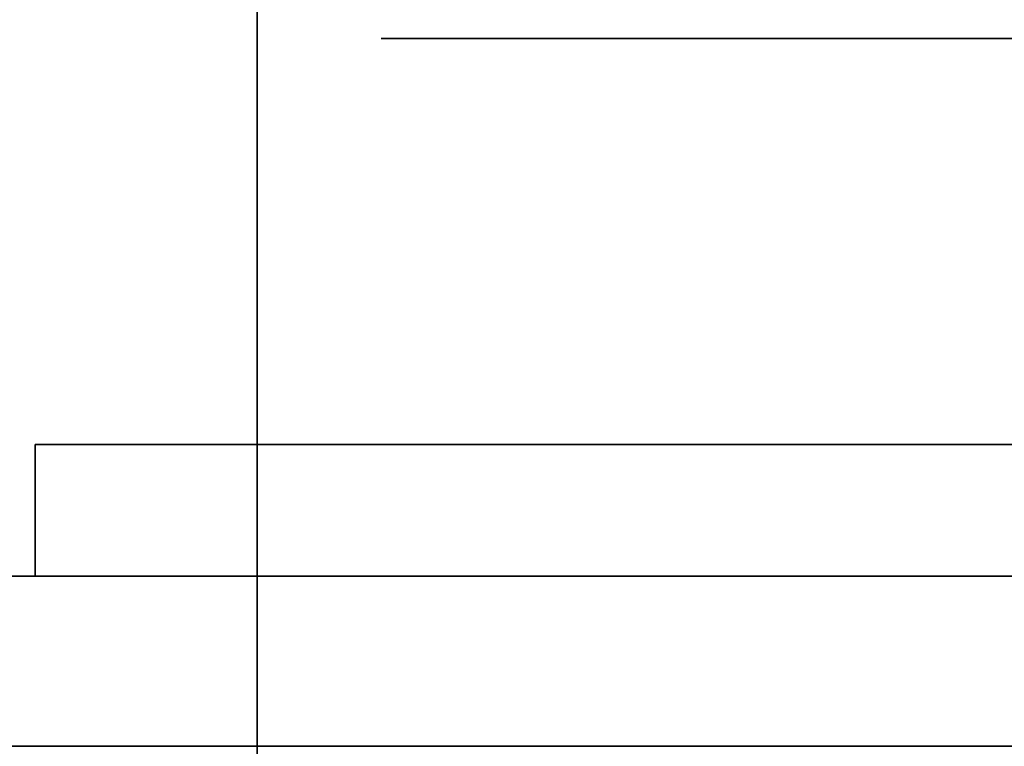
# Model space of a CAD drawing. Extents: x -1299 to -1246.9, y 2743.7 to 2747.9.
# Tile 250 of 1056: x -1293.0549 to -1293.019, y 2747.8303 to 2747.8568. Entities that reach past the tile are written whole.
import ezdxf

# ---------------------------------------------------------------- set-up
doc = ezdxf.new("R2010")
doc.units = 0
doc.header["$LTSCALE"] = 150
doc.header["$MEASUREMENT"] = 0
doc.layers.add('3DFACE_BOLT', color=7, linetype='CONTINUOUS')
doc.layers.add('3DFACE_SHAPE', color=7, linetype='CONTINUOUS')

msp = doc.modelspace()

# ---------------------------------------------------------------- linework, layer by layer
at = {"layer": '3DFACE_BOLT', "color": 1}
for points, invisible_edges in [([(-1293.035927, 2747.825589, 0.065528), (-1293.036319, 2747.825589, 0.068), (-1293.035927, 2747.875589, 0.065528)], 14), ([(-1293.035927, 2747.875589, 0.065528), (-1293.036319, 2747.825589, 0.068), (-1293.036319, 2747.875589, 0.068)], 3), ([(-1293.036319, 2747.825589, 0.068), (-1293.035927, 2747.825589, 0.070472), (-1293.036319, 2747.875589, 0.068)], 14), ([(-1293.036319, 2747.875589, 0.068), (-1293.035927, 2747.825589, 0.070472), (-1293.035927, 2747.875589, 0.070472)], 3), ([(-1293.035927, 2747.825589, 0.135528), (-1293.036319, 2747.825589, 0.138), (-1293.035927, 2747.875589, 0.135528)], 14), ([(-1293.035927, 2747.875589, 0.135528), (-1293.036319, 2747.825589, 0.138), (-1293.036319, 2747.875589, 0.138)], 3), ([(-1293.036319, 2747.825589, 0.138), (-1293.035927, 2747.825589, 0.140472), (-1293.036319, 2747.875589, 0.138)], 14), ([(-1293.036319, 2747.875589, 0.138), (-1293.035927, 2747.825589, 0.140472), (-1293.035927, 2747.875589, 0.140472)], 3), ([(-1293.034791, 2747.825589, 0.063298), (-1293.035927, 2747.825589, 0.065528), (-1293.034791, 2747.875589, 0.063298)], 14), ([(-1293.034791, 2747.875589, 0.063298), (-1293.035927, 2747.825589, 0.065528), (-1293.035927, 2747.875589, 0.065528)], 3), ([(-1293.035927, 2747.825589, 0.070472), (-1293.034791, 2747.825589, 0.072702), (-1293.035927, 2747.875589, 0.070472)], 14), ([(-1293.035927, 2747.875589, 0.070472), (-1293.034791, 2747.825589, 0.072702), (-1293.034791, 2747.875589, 0.072702)], 3), ([(-1293.034791, 2747.825589, 0.133298), (-1293.035927, 2747.825589, 0.135528), (-1293.034791, 2747.875589, 0.133298)], 14), ([(-1293.034791, 2747.875589, 0.133298), (-1293.035927, 2747.825589, 0.135528), (-1293.035927, 2747.875589, 0.135528)], 3), ([(-1293.035927, 2747.825589, 0.140472), (-1293.034791, 2747.825589, 0.142702), (-1293.035927, 2747.875589, 0.140472)], 14), ([(-1293.035927, 2747.875589, 0.140472), (-1293.034791, 2747.825589, 0.142702), (-1293.034791, 2747.875589, 0.142702)], 3), ([(-1293.033021, 2747.825589, 0.061528), (-1293.034791, 2747.825589, 0.063298), (-1293.033021, 2747.875589, 0.061528)], 14), ([(-1293.033021, 2747.875589, 0.061528), (-1293.034791, 2747.825589, 0.063298), (-1293.034791, 2747.875589, 0.063298)], 3), ([(-1293.034791, 2747.825589, 0.072702), (-1293.033021, 2747.825589, 0.074472), (-1293.034791, 2747.875589, 0.072702)], 14), ([(-1293.034791, 2747.875589, 0.072702), (-1293.033021, 2747.825589, 0.074472), (-1293.033021, 2747.875589, 0.074472)], 3), ([(-1293.033021, 2747.825589, 0.131528), (-1293.034791, 2747.825589, 0.133298), (-1293.033021, 2747.875589, 0.131528)], 14), ([(-1293.033021, 2747.875589, 0.131528), (-1293.034791, 2747.825589, 0.133298), (-1293.034791, 2747.875589, 0.133298)], 3), ([(-1293.034791, 2747.825589, 0.142702), (-1293.033021, 2747.825589, 0.144472), (-1293.034791, 2747.875589, 0.142702)], 14), ([(-1293.034791, 2747.875589, 0.142702), (-1293.033021, 2747.825589, 0.144472), (-1293.033021, 2747.875589, 0.144472)], 3), ([(-1293.030791, 2747.825589, 0.060392), (-1293.033021, 2747.825589, 0.061528), (-1293.030791, 2747.875589, 0.060392)], 14), ([(-1293.030791, 2747.875589, 0.060392), (-1293.033021, 2747.825589, 0.061528), (-1293.033021, 2747.875589, 0.061528)], 3), ([(-1293.033021, 2747.825589, 0.074472), (-1293.030791, 2747.825589, 0.075608), (-1293.033021, 2747.875589, 0.074472)], 14), ([(-1293.033021, 2747.875589, 0.074472), (-1293.030791, 2747.825589, 0.075608), (-1293.030791, 2747.875589, 0.075608)], 3), ([(-1293.030791, 2747.825589, 0.130392), (-1293.033021, 2747.825589, 0.131528), (-1293.030791, 2747.875589, 0.130392)], 14), ([(-1293.030791, 2747.875589, 0.130392), (-1293.033021, 2747.825589, 0.131528), (-1293.033021, 2747.875589, 0.131528)], 3), ([(-1293.033021, 2747.825589, 0.144472), (-1293.030791, 2747.825589, 0.145608), (-1293.033021, 2747.875589, 0.144472)], 14), ([(-1293.033021, 2747.875589, 0.144472), (-1293.030791, 2747.825589, 0.145608), (-1293.030791, 2747.875589, 0.145608)], 3), ([(-1293.028319, 2747.825589, 0.06), (-1293.030791, 2747.825589, 0.060392), (-1293.028319, 2747.875589, 0.06)], 14), ([(-1293.028319, 2747.875589, 0.06), (-1293.030791, 2747.825589, 0.060392), (-1293.030791, 2747.875589, 0.060392)], 3), ([(-1293.030791, 2747.825589, 0.075608), (-1293.028319, 2747.825589, 0.076), (-1293.030791, 2747.875589, 0.075608)], 14), ([(-1293.030791, 2747.875589, 0.075608), (-1293.028319, 2747.825589, 0.076), (-1293.028319, 2747.875589, 0.076)], 3), ([(-1293.028319, 2747.825589, 0.13), (-1293.030791, 2747.825589, 0.130392), (-1293.028319, 2747.875589, 0.13)], 14), ([(-1293.028319, 2747.875589, 0.13), (-1293.030791, 2747.825589, 0.130392), (-1293.030791, 2747.875589, 0.130392)], 3), ([(-1293.030791, 2747.825589, 0.145608), (-1293.028319, 2747.825589, 0.146), (-1293.030791, 2747.875589, 0.145608)], 14), ([(-1293.030791, 2747.875589, 0.145608), (-1293.028319, 2747.825589, 0.146), (-1293.028319, 2747.875589, 0.146)], 3), ([(-1293.025847, 2747.825589, 0.060392), (-1293.028319, 2747.825589, 0.06), (-1293.025847, 2747.875589, 0.060392)], 14), ([(-1293.025847, 2747.875589, 0.060392), (-1293.028319, 2747.825589, 0.06), (-1293.028319, 2747.875589, 0.06)], 3), ([(-1293.028319, 2747.825589, 0.076), (-1293.025847, 2747.825589, 0.075608), (-1293.028319, 2747.875589, 0.076)], 14), ([(-1293.028319, 2747.875589, 0.076), (-1293.025847, 2747.825589, 0.075608), (-1293.025847, 2747.875589, 0.075608)], 3), ([(-1293.025847, 2747.825589, 0.130392), (-1293.028319, 2747.825589, 0.13), (-1293.025847, 2747.875589, 0.130392)], 14), ([(-1293.025847, 2747.875589, 0.130392), (-1293.028319, 2747.825589, 0.13), (-1293.028319, 2747.875589, 0.13)], 3), ([(-1293.028319, 2747.825589, 0.146), (-1293.025847, 2747.825589, 0.145608), (-1293.028319, 2747.875589, 0.146)], 14), ([(-1293.028319, 2747.875589, 0.146), (-1293.025847, 2747.825589, 0.145608), (-1293.025847, 2747.875589, 0.145608)], 3), ([(-1293.023616, 2747.825589, 0.061528), (-1293.025847, 2747.825589, 0.060392), (-1293.023616, 2747.875589, 0.061528)], 14), ([(-1293.023616, 2747.875589, 0.061528), (-1293.025847, 2747.825589, 0.060392), (-1293.025847, 2747.875589, 0.060392)], 3), ([(-1293.025847, 2747.825589, 0.075608), (-1293.023616, 2747.825589, 0.074472), (-1293.025847, 2747.875589, 0.075608)], 14), ([(-1293.025847, 2747.875589, 0.075608), (-1293.023616, 2747.825589, 0.074472), (-1293.023616, 2747.875589, 0.074472)], 3), ([(-1293.023616, 2747.825589, 0.131528), (-1293.025847, 2747.825589, 0.130392), (-1293.023616, 2747.875589, 0.131528)], 14), ([(-1293.023616, 2747.875589, 0.131528), (-1293.025847, 2747.825589, 0.130392), (-1293.025847, 2747.875589, 0.130392)], 3), ([(-1293.025847, 2747.825589, 0.145608), (-1293.023616, 2747.825589, 0.144472), (-1293.025847, 2747.875589, 0.145608)], 14), ([(-1293.025847, 2747.875589, 0.145608), (-1293.023616, 2747.825589, 0.144472), (-1293.023616, 2747.875589, 0.144472)], 3), ([(-1293.021847, 2747.825589, 0.063298), (-1293.023616, 2747.825589, 0.061528), (-1293.021847, 2747.875589, 0.063298)], 14), ([(-1293.021847, 2747.875589, 0.063298), (-1293.023616, 2747.825589, 0.061528), (-1293.023616, 2747.875589, 0.061528)], 3), ([(-1293.023616, 2747.825589, 0.074472), (-1293.021847, 2747.825589, 0.072702), (-1293.023616, 2747.875589, 0.074472)], 14), ([(-1293.023616, 2747.875589, 0.074472), (-1293.021847, 2747.825589, 0.072702), (-1293.021847, 2747.875589, 0.072702)], 3), ([(-1293.021847, 2747.825589, 0.133298), (-1293.023616, 2747.825589, 0.131528), (-1293.021847, 2747.875589, 0.133298)], 14), ([(-1293.021847, 2747.875589, 0.133298), (-1293.023616, 2747.825589, 0.131528), (-1293.023616, 2747.875589, 0.131528)], 3), ([(-1293.023616, 2747.825589, 0.144472), (-1293.021847, 2747.825589, 0.142702), (-1293.023616, 2747.875589, 0.144472)], 14), ([(-1293.023616, 2747.875589, 0.144472), (-1293.021847, 2747.825589, 0.142702), (-1293.021847, 2747.875589, 0.142702)], 3), ([(-1293.02071, 2747.825589, 0.065528), (-1293.021847, 2747.825589, 0.063298), (-1293.02071, 2747.875589, 0.065528)], 14), ([(-1293.02071, 2747.875589, 0.065528), (-1293.021847, 2747.825589, 0.063298), (-1293.021847, 2747.875589, 0.063298)], 3), ([(-1293.021847, 2747.825589, 0.072702), (-1293.02071, 2747.825589, 0.070472), (-1293.021847, 2747.875589, 0.072702)], 14), ([(-1293.021847, 2747.875589, 0.072702), (-1293.02071, 2747.825589, 0.070472), (-1293.02071, 2747.875589, 0.070472)], 3), ([(-1293.02071, 2747.825589, 0.135528), (-1293.021847, 2747.825589, 0.133298), (-1293.02071, 2747.875589, 0.135528)], 14), ([(-1293.02071, 2747.875589, 0.135528), (-1293.021847, 2747.825589, 0.133298), (-1293.021847, 2747.875589, 0.133298)], 3), ([(-1293.021847, 2747.825589, 0.142702), (-1293.02071, 2747.825589, 0.140472), (-1293.021847, 2747.875589, 0.142702)], 14), ([(-1293.021847, 2747.875589, 0.142702), (-1293.02071, 2747.825589, 0.140472), (-1293.02071, 2747.875589, 0.140472)], 3), ([(-1293.020319, 2747.825589, 0.068), (-1293.02071, 2747.825589, 0.065528), (-1293.020319, 2747.875589, 0.068)], 14), ([(-1293.020319, 2747.875589, 0.068), (-1293.02071, 2747.825589, 0.065528), (-1293.02071, 2747.875589, 0.065528)], 3), ([(-1293.02071, 2747.825589, 0.070472), (-1293.020319, 2747.825589, 0.068), (-1293.02071, 2747.875589, 0.070472)], 14), ([(-1293.02071, 2747.875589, 0.070472), (-1293.020319, 2747.825589, 0.068), (-1293.020319, 2747.875589, 0.068)], 3), ([(-1293.020319, 2747.825589, 0.138), (-1293.02071, 2747.825589, 0.135528), (-1293.020319, 2747.875589, 0.138)], 14), ([(-1293.020319, 2747.875589, 0.138), (-1293.02071, 2747.825589, 0.135528), (-1293.02071, 2747.875589, 0.135528)], 3), ([(-1293.02071, 2747.825589, 0.140472), (-1293.020319, 2747.825589, 0.138), (-1293.02071, 2747.875589, 0.140472)], 14), ([(-1293.02071, 2747.875589, 0.140472), (-1293.020319, 2747.825589, 0.138), (-1293.020319, 2747.875589, 0.138)], 3), ([(-1293.035006, 2747.841349, 0.056417), (-1293.041694, 2747.841349, 0.068), (-1293.035006, 2747.856149, 0.056417)], 14), ([(-1293.035006, 2747.856149, 0.056417), (-1293.041694, 2747.841349, 0.068), (-1293.041694, 2747.856149, 0.068)], 3), ([(-1293.041694, 2747.841349, 0.068), (-1293.035006, 2747.841349, 0.079583), (-1293.041694, 2747.856149, 0.068)], 14), ([(-1293.041694, 2747.856149, 0.068), (-1293.035006, 2747.841349, 0.079583), (-1293.035006, 2747.856149, 0.079583)], 3), ([(-1293.035006, 2747.856149, 0.056417), (-1293.041694, 2747.856149, 0.068), (-1293.035006, 2747.856149, 0.079583)], 12), ([(-1293.035006, 2747.841349, 0.126417), (-1293.041694, 2747.841349, 0.138), (-1293.035006, 2747.856149, 0.126417)], 14), ([(-1293.035006, 2747.856149, 0.126417), (-1293.041694, 2747.841349, 0.138), (-1293.041694, 2747.856149, 0.138)], 3), ([(-1293.041694, 2747.841349, 0.138), (-1293.035006, 2747.841349, 0.149583), (-1293.041694, 2747.856149, 0.138)], 14), ([(-1293.041694, 2747.856149, 0.138), (-1293.035006, 2747.841349, 0.149583), (-1293.035006, 2747.856149, 0.149583)], 3), ([(-1293.035006, 2747.856149, 0.126417), (-1293.041694, 2747.856149, 0.138), (-1293.035006, 2747.856149, 0.149583)], 12), ([(-1293.021631, 2747.841349, 0.056417), (-1293.035006, 2747.841349, 0.056417), (-1293.021631, 2747.856149, 0.056417)], 14), ([(-1293.021631, 2747.856149, 0.056417), (-1293.035006, 2747.841349, 0.056417), (-1293.035006, 2747.856149, 0.056417)], 3), ([(-1293.035006, 2747.841349, 0.079583), (-1293.021631, 2747.841349, 0.079583), (-1293.035006, 2747.856149, 0.079583)], 14), ([(-1293.035006, 2747.856149, 0.079583), (-1293.021631, 2747.841349, 0.079583), (-1293.021631, 2747.856149, 0.079583)], 3), ([(-1293.021631, 2747.856149, 0.056417), (-1293.035006, 2747.856149, 0.056417), (-1293.021631, 2747.856149, 0.079583)], 14), ([(-1293.021631, 2747.856149, 0.079583), (-1293.035006, 2747.856149, 0.056417), (-1293.035006, 2747.856149, 0.079583)], 3), ([(-1293.021631, 2747.841349, 0.126417), (-1293.035006, 2747.841349, 0.126417), (-1293.021631, 2747.856149, 0.126417)], 14), ([(-1293.021631, 2747.856149, 0.126417), (-1293.035006, 2747.841349, 0.126417), (-1293.035006, 2747.856149, 0.126417)], 3), ([(-1293.035006, 2747.841349, 0.149583), (-1293.021631, 2747.841349, 0.149583), (-1293.035006, 2747.856149, 0.149583)], 14), ([(-1293.035006, 2747.856149, 0.149583), (-1293.021631, 2747.841349, 0.149583), (-1293.021631, 2747.856149, 0.149583)], 3), ([(-1293.021631, 2747.856149, 0.126417), (-1293.035006, 2747.856149, 0.126417), (-1293.021631, 2747.856149, 0.149583)], 14), ([(-1293.021631, 2747.856149, 0.149583), (-1293.035006, 2747.856149, 0.126417), (-1293.035006, 2747.856149, 0.149583)], 3), ([(-1293.014944, 2747.841349, 0.068), (-1293.021631, 2747.841349, 0.056417), (-1293.014944, 2747.856149, 0.068)], 14), ([(-1293.014944, 2747.856149, 0.068), (-1293.021631, 2747.841349, 0.056417), (-1293.021631, 2747.856149, 0.056417)], 3), ([(-1293.021631, 2747.841349, 0.079583), (-1293.014944, 2747.841349, 0.068), (-1293.021631, 2747.856149, 0.079583)], 14), ([(-1293.021631, 2747.856149, 0.079583), (-1293.014944, 2747.841349, 0.068), (-1293.014944, 2747.856149, 0.068)], 3), ([(-1293.014944, 2747.856149, 0.068), (-1293.021631, 2747.856149, 0.056417), (-1293.021631, 2747.856149, 0.079583)], 2), ([(-1293.014944, 2747.841349, 0.138), (-1293.021631, 2747.841349, 0.126417), (-1293.014944, 2747.856149, 0.138)], 14), ([(-1293.014944, 2747.856149, 0.138), (-1293.021631, 2747.841349, 0.126417), (-1293.021631, 2747.856149, 0.126417)], 3), ([(-1293.021631, 2747.841349, 0.149583), (-1293.014944, 2747.841349, 0.138), (-1293.021631, 2747.856149, 0.149583)], 14), ([(-1293.021631, 2747.856149, 0.149583), (-1293.014944, 2747.841349, 0.138), (-1293.014944, 2747.856149, 0.138)], 3), ([(-1293.014944, 2747.856149, 0.138), (-1293.021631, 2747.856149, 0.126417), (-1293.021631, 2747.856149, 0.149583)], 2), ([(-1293.035006, 2747.841349, 0.079583), (-1293.041694, 2747.841349, 0.068), (-1293.035006, 2747.841349, 0.056417)], 12), ([(-1293.035006, 2747.841349, 0.149583), (-1293.041694, 2747.841349, 0.138), (-1293.035006, 2747.841349, 0.126417)], 12), ([(-1293.021631, 2747.841349, 0.079583), (-1293.035006, 2747.841349, 0.079583), (-1293.021631, 2747.841349, 0.056417)], 14), ([(-1293.021631, 2747.841349, 0.056417), (-1293.035006, 2747.841349, 0.079583), (-1293.035006, 2747.841349, 0.056417)], 3), ([(-1293.021631, 2747.841349, 0.149583), (-1293.035006, 2747.841349, 0.149583), (-1293.021631, 2747.841349, 0.126417)], 14), ([(-1293.021631, 2747.841349, 0.126417), (-1293.035006, 2747.841349, 0.149583), (-1293.035006, 2747.841349, 0.126417)], 3), ([(-1293.014944, 2747.841349, 0.068), (-1293.021631, 2747.841349, 0.079583), (-1293.021631, 2747.841349, 0.056417)], 2), ([(-1293.014944, 2747.841349, 0.138), (-1293.021631, 2747.841349, 0.149583), (-1293.021631, 2747.841349, 0.126417)], 2)]:
    msp.add_3dface(points, dxfattribs=dict(at, invisible_edges=invisible_edges))
at = {"layer": '3DFACE_SHAPE', "color": 13}
for points, invisible_edges in [([(-1296.944219, 2747.884449, 0.198), (-1293.046219, 2747.884449, 0.198), (-1296.944219, 2747.836549, 0.198)], 2), ([(-1293.046219, 2747.884449, 0.198), (-1293.046219, 2747.836549, 0.198), (-1296.944219, 2747.836549, 0.198)], 12), ([(-1296.944219, 2747.782449, 0.206), (-1293.046219, 2747.782449, 0.206), (-1296.944219, 2747.884449, 0.206)], 2), ([(-1293.046219, 2747.782449, 0.206), (-1293.046219, 2747.884449, 0.206), (-1296.944219, 2747.884449, 0.206)], 12), ([(-1296.944219, 2747.884449), (-1293.046219, 2747.884449), (-1296.944219, 2747.782449)], 2), ([(-1293.046219, 2747.884449), (-1293.046219, 2747.782449), (-1296.944219, 2747.782449)], 12), ([(-1296.944219, 2747.836549, 0.008), (-1293.046219, 2747.836549, 0.008), (-1296.944219, 2747.884449, 0.008)], 2), ([(-1293.046219, 2747.836549, 0.008), (-1293.046219, 2747.884449, 0.008), (-1296.944219, 2747.884449, 0.008)], 12), ([(-1293.046219, 2747.782449, 0.206), (-1293.046219, 2747.836549, 0.198), (-1293.046219, 2747.884449, 0.206)], 3), ([(-1293.046219, 2747.836549, 0.198), (-1293.046219, 2747.884449, 0.198), (-1293.046219, 2747.884449, 0.206)], 12), ([(-1293.046219, 2747.884449, 0.008), (-1293.046219, 2747.836549, 0.008), (-1293.046219, 2747.884449)], 2), ([(-1293.046219, 2747.836549, 0.008), (-1293.046219, 2747.830349, 0.008), (-1293.046219, 2747.884449)], 14), ([(-1293.046219, 2747.884449), (-1293.046219, 2747.830349, 0.008), (-1293.046219, 2747.782449)], 3), ([(-1293.046219, 2747.884449, 0.206), (-1293.046219, 2746.946449, 0.206), (-1292.944219, 2747.884449, 0.206)], 2), ([(-1293.046219, 2746.946449, 0.206), (-1292.944219, 2746.946449, 0.206), (-1292.944219, 2747.884449, 0.206)], 12), ([(-1293.046219, 2747.884449, 0.198), (-1293.046219, 2746.946449, 0.198), (-1293.046219, 2747.884449, 0.206)], 2), ([(-1293.046219, 2746.946449, 0.198), (-1293.046219, 2746.946449, 0.206), (-1293.046219, 2747.884449, 0.206)], 12), ([(-1292.998319, 2747.884449, 0.198), (-1292.998319, 2746.946449, 0.198), (-1293.046219, 2747.884449, 0.198)], 2), ([(-1292.998319, 2746.946449, 0.198), (-1293.046219, 2746.946449, 0.198), (-1293.046219, 2747.884449, 0.198)], 12), ([(-1293.046219, 2747.884449, 0.008), (-1293.046219, 2746.946449, 0.008), (-1292.998319, 2747.884449, 0.008)], 2), ([(-1293.046219, 2746.946449, 0.008), (-1292.998319, 2746.946449, 0.008), (-1292.998319, 2747.884449, 0.008)], 12), ([(-1293.046219, 2747.884449), (-1293.046219, 2746.946449), (-1293.046219, 2747.884449, 0.008)], 2), ([(-1293.046219, 2746.946449), (-1293.046219, 2746.946449, 0.008), (-1293.046219, 2747.884449, 0.008)], 12), ([(-1292.944219, 2747.884449), (-1292.944219, 2746.946449), (-1293.046219, 2747.884449)], 2), ([(-1292.944219, 2746.946449), (-1293.046219, 2746.946449), (-1293.046219, 2747.884449)], 12), ([(-1293.008119, 2747.841349, 0.173), (-1293.034329, 2747.841349, 0.14401), (-1293.054319, 2747.841349, 0.173)], 3), ([(-1293.034329, 2747.841349, 0.14401), (-1293.036819, 2747.841349, 0.138), (-1293.054319, 2747.841349, 0.173)], 14), ([(-1293.054319, 2747.841349, 0.173), (-1293.036819, 2747.841349, 0.138), (-1293.034329, 2747.841349, 0.13199)], 13), ([(-1293.034329, 2747.841349, 0.13199), (-1293.036819, 2747.841349, 0.068), (-1293.054319, 2747.841349, 0.173)], 15), ([(-1293.036819, 2747.841349, 0.068), (-1293.054319, 2747.841349, 0.033), (-1293.054319, 2747.841349, 0.173)], 13), ([(-1293.036819, 2747.841349, 0.068), (-1293.034329, 2747.841349, 0.06199), (-1293.054319, 2747.841349, 0.033)], 14), ([(-1293.054319, 2747.841349, 0.033), (-1293.034329, 2747.841349, 0.06199), (-1293.028319, 2747.841349, 0.033)], 3), ([(-1293.054319, 2747.841349, 0.033), (-1293.028319, 2747.841349, 0.033), (-1293.054319, 2747.836549, 0.033)], 2), ([(-1293.028319, 2747.841349, 0.033), (-1293.008119, 2747.841349, 0.033), (-1293.054319, 2747.836549, 0.033)], 14), ([(-1293.054319, 2747.836549, 0.033), (-1293.008119, 2747.841349, 0.033), (-1293.003319, 2747.836549, 0.033)], 3), ([(-1293.008119, 2747.841349, 0.173), (-1293.054319, 2747.836549, 0.173), (-1293.003319, 2747.836549, 0.173)], 13), ([(-1293.008119, 2747.841349, 0.173), (-1293.054319, 2747.841349, 0.173), (-1293.054319, 2747.836549, 0.173)], 12), ([(-1293.054319, 2747.836549, 0.033), (-1293.054319, 2747.836549, 0.173), (-1293.054319, 2747.841349, 0.033)], 2), ([(-1293.054319, 2747.836549, 0.173), (-1293.054319, 2747.841349, 0.173), (-1293.054319, 2747.841349, 0.033)], 12), ([(-1293.034329, 2747.841349, 0.07401), (-1293.036819, 2747.841349, 0.068), (-1293.034329, 2747.841349, 0.13199)], 14), ([(-1293.034329, 2747.841349, 0.07401), (-1293.034329, 2747.836549, 0.07401), (-1293.036819, 2747.841349, 0.068)], 3), ([(-1293.034329, 2747.836549, 0.07401), (-1293.036819, 2747.836549, 0.068), (-1293.036819, 2747.841349, 0.068)], 14), ([(-1293.036819, 2747.841349, 0.068), (-1293.036819, 2747.836549, 0.068), (-1293.034329, 2747.841349, 0.06199)], 3), ([(-1293.036819, 2747.836549, 0.068), (-1293.034329, 2747.836549, 0.06199), (-1293.034329, 2747.841349, 0.06199)], 14), ([(-1293.034329, 2747.841349, 0.14401), (-1293.034329, 2747.836549, 0.14401), (-1293.036819, 2747.841349, 0.138)], 3), ([(-1293.034329, 2747.836549, 0.14401), (-1293.036819, 2747.836549, 0.138), (-1293.036819, 2747.841349, 0.138)], 14), ([(-1293.036819, 2747.841349, 0.138), (-1293.036819, 2747.836549, 0.138), (-1293.034329, 2747.841349, 0.13199)], 3), ([(-1293.036819, 2747.836549, 0.138), (-1293.034329, 2747.836549, 0.13199), (-1293.034329, 2747.841349, 0.13199)], 14), ([(-1293.008119, 2747.841349, 0.173), (-1293.028319, 2747.841349, 0.1465), (-1293.034329, 2747.841349, 0.14401)], 13), ([(-1293.034329, 2747.841349, 0.06199), (-1293.028319, 2747.841349, 0.0595), (-1293.028319, 2747.841349, 0.033)], 14), ([(-1293.034329, 2747.841349, 0.13199), (-1293.028319, 2747.841349, 0.1295), (-1293.034329, 2747.841349, 0.07401)], 14), ([(-1293.028319, 2747.841349, 0.1295), (-1293.028319, 2747.841349, 0.0765), (-1293.034329, 2747.841349, 0.07401)], 13), ([(-1293.028319, 2747.841349, 0.0765), (-1293.028319, 2747.836549, 0.0765), (-1293.034329, 2747.841349, 0.07401)], 3), ([(-1293.028319, 2747.836549, 0.0765), (-1293.034329, 2747.836549, 0.07401), (-1293.034329, 2747.841349, 0.07401)], 14), ([(-1293.034329, 2747.841349, 0.06199), (-1293.034329, 2747.836549, 0.06199), (-1293.028319, 2747.841349, 0.0595)], 3), ([(-1293.034329, 2747.836549, 0.06199), (-1293.028319, 2747.836549, 0.0595), (-1293.028319, 2747.841349, 0.0595)], 14), ([(-1293.028319, 2747.841349, 0.1465), (-1293.028319, 2747.836549, 0.1465), (-1293.034329, 2747.841349, 0.14401)], 3), ([(-1293.028319, 2747.836549, 0.1465), (-1293.034329, 2747.836549, 0.14401), (-1293.034329, 2747.841349, 0.14401)], 14), ([(-1293.034329, 2747.841349, 0.13199), (-1293.034329, 2747.836549, 0.13199), (-1293.028319, 2747.841349, 0.1295)], 3), ([(-1293.034329, 2747.836549, 0.13199), (-1293.028319, 2747.836549, 0.1295), (-1293.028319, 2747.841349, 0.1295)], 14), ([(-1293.028319, 2747.841349, 0.0595), (-1293.022308, 2747.841349, 0.06199), (-1293.028319, 2747.841349, 0.033)], 14), ([(-1293.028319, 2747.841349, 0.033), (-1293.022308, 2747.841349, 0.06199), (-1293.008119, 2747.841349, 0.033)], 15), ([(-1293.028319, 2747.841349, 0.1295), (-1293.022308, 2747.841349, 0.13199), (-1293.028319, 2747.841349, 0.0765)], 14), ([(-1293.022308, 2747.841349, 0.13199), (-1293.019819, 2747.841349, 0.138), (-1293.028319, 2747.841349, 0.0765)], 14), ([(-1293.028319, 2747.841349, 0.0765), (-1293.019819, 2747.841349, 0.138), (-1293.022308, 2747.841349, 0.07401)], 15), ([(-1293.022308, 2747.841349, 0.14401), (-1293.028319, 2747.841349, 0.1465), (-1293.008119, 2747.841349, 0.173)], 14), ([(-1293.022308, 2747.841349, 0.07401), (-1293.022308, 2747.836549, 0.07401), (-1293.028319, 2747.841349, 0.0765)], 3), ([(-1293.022308, 2747.836549, 0.07401), (-1293.028319, 2747.836549, 0.0765), (-1293.028319, 2747.841349, 0.0765)], 14), ([(-1293.028319, 2747.841349, 0.0595), (-1293.028319, 2747.836549, 0.0595), (-1293.022308, 2747.841349, 0.06199)], 3), ([(-1293.028319, 2747.836549, 0.0595), (-1293.022308, 2747.836549, 0.06199), (-1293.022308, 2747.841349, 0.06199)], 14), ([(-1293.022308, 2747.841349, 0.14401), (-1293.022308, 2747.836549, 0.14401), (-1293.028319, 2747.841349, 0.1465)], 3), ([(-1293.022308, 2747.836549, 0.14401), (-1293.028319, 2747.836549, 0.1465), (-1293.028319, 2747.841349, 0.1465)], 14), ([(-1293.028319, 2747.841349, 0.1295), (-1293.028319, 2747.836549, 0.1295), (-1293.022308, 2747.841349, 0.13199)], 3), ([(-1293.028319, 2747.836549, 0.1295), (-1293.022308, 2747.836549, 0.13199), (-1293.022308, 2747.841349, 0.13199)], 14), ([(-1293.022308, 2747.841349, 0.06199), (-1293.019819, 2747.841349, 0.068), (-1293.008119, 2747.841349, 0.033)], 14), ([(-1293.019819, 2747.841349, 0.068), (-1293.022308, 2747.841349, 0.07401), (-1293.008119, 2747.841349, 0.173)], 14), ([(-1293.019819, 2747.841349, 0.138), (-1293.008119, 2747.841349, 0.173), (-1293.022308, 2747.841349, 0.07401)], 15), ([(-1293.019819, 2747.841349, 0.138), (-1293.022308, 2747.841349, 0.14401), (-1293.008119, 2747.841349, 0.173)], 14), ([(-1293.022308, 2747.841349, 0.06199), (-1293.022308, 2747.836549, 0.06199), (-1293.019819, 2747.841349, 0.068)], 3), ([(-1293.022308, 2747.836549, 0.06199), (-1293.019819, 2747.836549, 0.068), (-1293.019819, 2747.841349, 0.068)], 14), ([(-1293.019819, 2747.841349, 0.068), (-1293.019819, 2747.836549, 0.068), (-1293.022308, 2747.841349, 0.07401)], 3), ([(-1293.019819, 2747.836549, 0.068), (-1293.022308, 2747.836549, 0.07401), (-1293.022308, 2747.841349, 0.07401)], 14), ([(-1293.022308, 2747.841349, 0.13199), (-1293.022308, 2747.836549, 0.13199), (-1293.019819, 2747.841349, 0.138)], 3), ([(-1293.022308, 2747.836549, 0.13199), (-1293.019819, 2747.836549, 0.138), (-1293.019819, 2747.841349, 0.138)], 14), ([(-1293.019819, 2747.841349, 0.138), (-1293.019819, 2747.836549, 0.138), (-1293.022308, 2747.841349, 0.14401)], 3), ([(-1293.019819, 2747.836549, 0.138), (-1293.022308, 2747.836549, 0.14401), (-1293.022308, 2747.841349, 0.14401)], 14), ([(-1293.008119, 2747.841349, 0.033), (-1293.019819, 2747.841349, 0.068), (-1293.008119, 2747.841349, 0.173)], 3), ([(-1296.956108, 2747.836549, 0.06199), (-1293.046219, 2747.836549, 0.008), (-1296.962119, 2747.836549, 0.0595)], 3), ([(-1293.046219, 2747.836549, 0.008), (-1296.944219, 2747.836549, 0.008), (-1296.962119, 2747.836549, 0.0595)], 14), ([(-1296.956108, 2747.836549, 0.13199), (-1293.028319, 2747.836549, 0.0765), (-1296.962119, 2747.836549, 0.1295)], 3), ([(-1293.028319, 2747.836549, 0.0765), (-1293.034329, 2747.836549, 0.07401), (-1296.962119, 2747.836549, 0.1295)], 14), ([(-1296.962119, 2747.836549, 0.1295), (-1293.034329, 2747.836549, 0.07401), (-1296.962119, 2747.836549, 0.0765)], 15), ([(-1293.034329, 2747.836549, 0.07401), (-1296.956108, 2747.836549, 0.07401), (-1296.962119, 2747.836549, 0.0765)], 15), ([(-1296.944219, 2747.836549, 0.198), (-1293.046219, 2747.836549, 0.198), (-1296.962119, 2747.836549, 0.1465)], 14), ([(-1296.962119, 2747.836549, 0.1465), (-1293.046219, 2747.836549, 0.198), (-1293.034329, 2747.836549, 0.14401)], 15), ([(-1296.956108, 2747.836549, 0.14401), (-1296.962119, 2747.836549, 0.1465), (-1293.034329, 2747.836549, 0.14401)], 14), ([(-1293.034329, 2747.836549, 0.06199), (-1293.028319, 2747.836549, 0.0595), (-1296.956108, 2747.836549, 0.06199)], 14), ([(-1293.028319, 2747.836549, 0.0595), (-1293.046219, 2747.836549, 0.008), (-1296.956108, 2747.836549, 0.06199)], 15), ([(-1296.956108, 2747.836549, 0.06199), (-1296.953619, 2747.836549, 0.068), (-1293.034329, 2747.836549, 0.06199)], 14), ([(-1296.953619, 2747.836549, 0.068), (-1296.956108, 2747.836549, 0.07401), (-1293.036819, 2747.836549, 0.068)], 14), ([(-1293.036819, 2747.836549, 0.068), (-1296.956108, 2747.836549, 0.07401), (-1293.034329, 2747.836549, 0.07401)], 3), ([(-1293.034329, 2747.836549, 0.13199), (-1293.028319, 2747.836549, 0.1295), (-1296.956108, 2747.836549, 0.13199)], 14), ([(-1293.028319, 2747.836549, 0.1295), (-1293.028319, 2747.836549, 0.0765), (-1296.956108, 2747.836549, 0.13199)], 15), ([(-1296.956108, 2747.836549, 0.13199), (-1296.953619, 2747.836549, 0.138), (-1293.034329, 2747.836549, 0.13199)], 14), ([(-1296.953619, 2747.836549, 0.138), (-1296.956108, 2747.836549, 0.14401), (-1293.036819, 2747.836549, 0.138)], 14), ([(-1293.036819, 2747.836549, 0.138), (-1296.956108, 2747.836549, 0.14401), (-1293.034329, 2747.836549, 0.14401)], 3), ([(-1293.034329, 2747.836549, 0.06199), (-1296.953619, 2747.836549, 0.068), (-1293.036819, 2747.836549, 0.068)], 3), ([(-1296.953619, 2747.836549, 0.138), (-1293.036819, 2747.836549, 0.138), (-1293.034329, 2747.836549, 0.13199)], 13), ([(-1293.003319, 2747.836549, 0.033), (-1293.034329, 2747.836549, 0.06199), (-1293.054319, 2747.836549, 0.033)], 3), ([(-1293.034329, 2747.836549, 0.06199), (-1293.036819, 2747.836549, 0.068), (-1293.054319, 2747.836549, 0.033)], 14), ([(-1293.036819, 2747.836549, 0.138), (-1293.054319, 2747.836549, 0.173), (-1293.034329, 2747.836549, 0.07401)], 15), ([(-1293.034329, 2747.836549, 0.07401), (-1293.054319, 2747.836549, 0.173), (-1293.036819, 2747.836549, 0.068)], 3), ([(-1293.054319, 2747.836549, 0.173), (-1293.054319, 2747.836549, 0.033), (-1293.036819, 2747.836549, 0.068)], 14), ([(-1293.036819, 2747.836549, 0.138), (-1293.034329, 2747.836549, 0.14401), (-1293.054319, 2747.836549, 0.173)], 14), ([(-1293.034329, 2747.836549, 0.14401), (-1293.028319, 2747.836549, 0.1465), (-1293.054319, 2747.836549, 0.173)], 14), ([(-1293.054319, 2747.836549, 0.173), (-1293.028319, 2747.836549, 0.1465), (-1293.022308, 2747.836549, 0.14401)], 13), ([(-1293.054319, 2747.836549, 0.173), (-1293.022308, 2747.836549, 0.14401), (-1293.003319, 2747.836549, 0.173)], 3), ([(-1293.046219, 2747.836549, 0.198), (-1293.028319, 2747.836549, 0.1465), (-1293.034329, 2747.836549, 0.14401)], 13), ([(-1293.028319, 2747.836549, 0.1465), (-1293.046219, 2747.836549, 0.198), (-1293.028319, 2747.836549, 0.198)], 13), ([(-1293.028319, 2747.836549, 0.0595), (-1293.022308, 2747.836549, 0.06199), (-1293.046219, 2747.836549, 0.008)], 14), ([(-1293.046219, 2747.836549, 0.008), (-1293.022308, 2747.836549, 0.06199), (-1292.998319, 2747.836549, 0.008)], 3), ([(-1293.046219, 2747.830349, 0.198), (-1293.046219, 2747.836549, 0.198), (-1293.046219, 2747.782449, 0.206)], 14), ([(-1293.028319, 2747.836549, 0.198), (-1293.046219, 2747.836549, 0.198), (-1292.998319, 2747.830349, 0.198)], 14), ([(-1292.998319, 2747.830349, 0.198), (-1293.046219, 2747.836549, 0.198), (-1293.046219, 2747.830349, 0.198)], 1), ([(-1293.046219, 2747.830349, 0.008), (-1293.046219, 2747.836549, 0.008), (-1292.998319, 2747.830349, 0.008)], 2), ([(-1293.046219, 2747.836549, 0.008), (-1292.998319, 2747.836549, 0.008), (-1292.998319, 2747.830349, 0.008)], 12), ([(-1293.034329, 2747.836549, 0.13199), (-1293.036819, 2747.836549, 0.138), (-1293.034329, 2747.836549, 0.07401)], 14), ([(-1293.034329, 2747.830349, 0.13199), (-1293.034329, 2747.836549, 0.13199), (-1293.036819, 2747.830349, 0.138)], 3), ([(-1293.034329, 2747.836549, 0.13199), (-1293.036819, 2747.836549, 0.138), (-1293.036819, 2747.830349, 0.138)], 14), ([(-1293.036819, 2747.830349, 0.138), (-1293.036819, 2747.836549, 0.138), (-1293.034329, 2747.830349, 0.14401)], 3), ([(-1293.036819, 2747.836549, 0.138), (-1293.034329, 2747.836549, 0.14401), (-1293.034329, 2747.830349, 0.14401)], 14), ([(-1293.034329, 2747.830349, 0.06199), (-1293.034329, 2747.836549, 0.06199), (-1293.036819, 2747.830349, 0.068)], 3), ([(-1293.034329, 2747.836549, 0.06199), (-1293.036819, 2747.836549, 0.068), (-1293.036819, 2747.830349, 0.068)], 14), ([(-1293.036819, 2747.830349, 0.068), (-1293.036819, 2747.836549, 0.068), (-1293.034329, 2747.830349, 0.07401)], 3), ([(-1293.036819, 2747.836549, 0.068), (-1293.034329, 2747.836549, 0.07401), (-1293.034329, 2747.830349, 0.07401)], 14), ([(-1293.028319, 2747.836549, 0.0595), (-1293.034329, 2747.836549, 0.06199), (-1293.003319, 2747.836549, 0.033)], 14), ([(-1293.034329, 2747.836549, 0.07401), (-1293.028319, 2747.836549, 0.0765), (-1293.034329, 2747.836549, 0.13199)], 14), ([(-1293.028319, 2747.836549, 0.0765), (-1293.028319, 2747.836549, 0.1295), (-1293.034329, 2747.836549, 0.13199)], 13), ([(-1293.028319, 2747.830349, 0.1295), (-1293.028319, 2747.836549, 0.1295), (-1293.034329, 2747.830349, 0.13199)], 3), ([(-1293.028319, 2747.836549, 0.1295), (-1293.034329, 2747.836549, 0.13199), (-1293.034329, 2747.830349, 0.13199)], 14), ([(-1293.034329, 2747.830349, 0.14401), (-1293.034329, 2747.836549, 0.14401), (-1293.028319, 2747.830349, 0.1465)], 3), ([(-1293.034329, 2747.836549, 0.14401), (-1293.028319, 2747.836549, 0.1465), (-1293.028319, 2747.830349, 0.1465)], 14), ([(-1293.028319, 2747.830349, 0.0595), (-1293.028319, 2747.836549, 0.0595), (-1293.034329, 2747.830349, 0.06199)], 3), ([(-1293.028319, 2747.836549, 0.0595), (-1293.034329, 2747.836549, 0.06199), (-1293.034329, 2747.830349, 0.06199)], 14), ([(-1293.034329, 2747.830349, 0.07401), (-1293.034329, 2747.836549, 0.07401), (-1293.028319, 2747.830349, 0.0765)], 3), ([(-1293.034329, 2747.836549, 0.07401), (-1293.028319, 2747.836549, 0.0765), (-1293.028319, 2747.830349, 0.0765)], 14), ([(-1293.022308, 2747.836549, 0.06199), (-1293.028319, 2747.836549, 0.0595), (-1293.003319, 2747.836549, 0.068)], 14), ([(-1293.003319, 2747.836549, 0.068), (-1293.028319, 2747.836549, 0.0595), (-1293.003319, 2747.836549, 0.033)], 15), ([(-1293.022308, 2747.836549, 0.13199), (-1293.028319, 2747.836549, 0.1295), (-1293.022308, 2747.836549, 0.07401)], 14), ([(-1293.028319, 2747.836549, 0.1295), (-1293.028319, 2747.836549, 0.0765), (-1293.022308, 2747.836549, 0.07401)], 13), ([(-1293.022308, 2747.830349, 0.13199), (-1293.022308, 2747.836549, 0.13199), (-1293.028319, 2747.830349, 0.1295)], 3), ([(-1293.022308, 2747.836549, 0.13199), (-1293.028319, 2747.836549, 0.1295), (-1293.028319, 2747.830349, 0.1295)], 14), ([(-1293.028319, 2747.830349, 0.1465), (-1293.028319, 2747.836549, 0.1465), (-1293.022308, 2747.830349, 0.14401)], 3), ([(-1293.028319, 2747.836549, 0.1465), (-1293.022308, 2747.836549, 0.14401), (-1293.022308, 2747.830349, 0.14401)], 14), ([(-1293.028319, 2747.830349, 0.0765), (-1293.028319, 2747.836549, 0.0765), (-1293.022308, 2747.830349, 0.07401)], 3), ([(-1293.028319, 2747.836549, 0.0765), (-1293.022308, 2747.836549, 0.07401), (-1293.022308, 2747.830349, 0.07401)], 14), ([(-1293.022308, 2747.830349, 0.06199), (-1293.022308, 2747.836549, 0.06199), (-1293.028319, 2747.830349, 0.0595)], 3), ([(-1293.022308, 2747.836549, 0.06199), (-1293.028319, 2747.836549, 0.0595), (-1293.028319, 2747.830349, 0.0595)], 14), ([(-1293.028319, 2747.836549, 0.1295), (-1293.022308, 2747.836549, 0.13199), (-1293.028319, 2747.836549, 0.0765)], 14), ([(-1293.022308, 2747.836549, 0.13199), (-1293.019819, 2747.836549, 0.138), (-1293.028319, 2747.836549, 0.0765)], 14), ([(-1293.028319, 2747.836549, 0.0765), (-1293.019819, 2747.836549, 0.138), (-1293.022308, 2747.836549, 0.07401)], 15), ([(-1292.998319, 2747.836549, 0.198), (-1293.022308, 2747.836549, 0.14401), (-1293.028319, 2747.836549, 0.198)], 3), ([(-1293.022308, 2747.836549, 0.14401), (-1293.028319, 2747.836549, 0.1465), (-1293.028319, 2747.836549, 0.198)], 14), ([(-1292.998319, 2747.836549, 0.198), (-1293.028319, 2747.836549, 0.198), (-1292.998319, 2747.830349, 0.198)], 2), ([(-1293.019819, 2747.836549, 0.068), (-1293.022308, 2747.836549, 0.06199), (-1293.003319, 2747.836549, 0.068)], 14), ([(-1293.022308, 2747.836549, 0.07401), (-1293.019819, 2747.836549, 0.068), (-1293.022308, 2747.836549, 0.13199)], 14), ([(-1293.019819, 2747.836549, 0.068), (-1293.003319, 2747.836549, 0.068), (-1293.022308, 2747.836549, 0.13199)], 15), ([(-1293.022308, 2747.836549, 0.13199), (-1293.003319, 2747.836549, 0.068), (-1293.019819, 2747.836549, 0.138)], 3), ([(-1293.003319, 2747.836549, 0.173), (-1293.022308, 2747.836549, 0.14401), (-1293.003319, 2747.836549, 0.138)], 3), ([(-1293.022308, 2747.836549, 0.14401), (-1293.019819, 2747.836549, 0.138), (-1293.003319, 2747.836549, 0.138)], 14), ([(-1293.019819, 2747.830349, 0.138), (-1293.019819, 2747.836549, 0.138), (-1293.022308, 2747.830349, 0.13199)], 3), ([(-1293.019819, 2747.836549, 0.138), (-1293.022308, 2747.836549, 0.13199), (-1293.022308, 2747.830349, 0.13199)], 14), ([(-1293.022308, 2747.830349, 0.14401), (-1293.022308, 2747.836549, 0.14401), (-1293.019819, 2747.830349, 0.138)], 3), ([(-1293.022308, 2747.836549, 0.14401), (-1293.019819, 2747.836549, 0.138), (-1293.019819, 2747.830349, 0.138)], 14), ([(-1293.022308, 2747.830349, 0.07401), (-1293.022308, 2747.836549, 0.07401), (-1293.019819, 2747.830349, 0.068)], 3), ([(-1293.022308, 2747.836549, 0.07401), (-1293.019819, 2747.836549, 0.068), (-1293.019819, 2747.830349, 0.068)], 14), ([(-1293.019819, 2747.830349, 0.068), (-1293.019819, 2747.836549, 0.068), (-1293.022308, 2747.830349, 0.06199)], 3), ([(-1293.019819, 2747.836549, 0.068), (-1293.022308, 2747.836549, 0.06199), (-1293.022308, 2747.830349, 0.06199)], 14), ([(-1293.022308, 2747.836549, 0.06199), (-1293.019819, 2747.836549, 0.068), (-1292.998319, 2747.836549, 0.008)], 14), ([(-1293.019819, 2747.836549, 0.068), (-1293.022308, 2747.836549, 0.07401), (-1292.998319, 2747.836549, 0.198)], 14), ([(-1293.019819, 2747.836549, 0.138), (-1292.998319, 2747.836549, 0.198), (-1293.022308, 2747.836549, 0.07401)], 15), ([(-1293.019819, 2747.836549, 0.138), (-1293.022308, 2747.836549, 0.14401), (-1292.998319, 2747.836549, 0.198)], 14), ([(-1293.003319, 2747.836549, 0.068), (-1293.003319, 2747.836549, 0.138), (-1293.019819, 2747.836549, 0.138)], 14), ([(-1292.998319, 2747.836549, 0.008), (-1293.019819, 2747.836549, 0.068), (-1292.998319, 2747.836549, 0.198)], 3), ([(-1296.956108, 2747.830349, 0.14401), (-1293.028319, 2747.830349, 0.1465), (-1296.962119, 2747.830349, 0.1465)], 3), ([(-1293.028319, 2747.830349, 0.1465), (-1296.944219, 2747.830349, 0.198), (-1296.962119, 2747.830349, 0.1465)], 15), ([(-1296.956108, 2747.830349, 0.07401), (-1293.028319, 2747.830349, 0.1295), (-1296.962119, 2747.830349, 0.0765)], 3), ([(-1293.028319, 2747.830349, 0.1295), (-1293.034329, 2747.830349, 0.13199), (-1296.962119, 2747.830349, 0.0765)], 14), ([(-1296.962119, 2747.830349, 0.0765), (-1293.034329, 2747.830349, 0.13199), (-1296.962119, 2747.830349, 0.1295)], 15), ([(-1293.034329, 2747.830349, 0.13199), (-1296.956108, 2747.830349, 0.13199), (-1296.962119, 2747.830349, 0.1295)], 13), ([(-1296.956108, 2747.830349, 0.06199), (-1296.962119, 2747.830349, 0.0595), (-1293.034329, 2747.830349, 0.06199)], 14), ([(-1293.034329, 2747.830349, 0.06199), (-1296.962119, 2747.830349, 0.0595), (-1293.028319, 2747.830349, 0.0595)], 3), ([(-1296.962119, 2747.830349, 0.0595), (-1293.046219, 2747.830349, 0.008), (-1293.028319, 2747.830349, 0.0595)], 15), ([(-1293.046219, 2747.830349, 0.008), (-1296.962119, 2747.830349, 0.0595), (-1296.944219, 2747.830349, 0.008)], 3), ([(-1293.034329, 2747.830349, 0.14401), (-1293.028319, 2747.830349, 0.1465), (-1296.956108, 2747.830349, 0.14401)], 14), ([(-1293.028319, 2747.830349, 0.1295), (-1296.956108, 2747.830349, 0.07401), (-1293.028319, 2747.830349, 0.0765)], 15), ([(-1293.028319, 2747.830349, 0.0765), (-1296.956108, 2747.830349, 0.07401), (-1293.034329, 2747.830349, 0.07401)], 3), ([(-1296.956108, 2747.830349, 0.07401), (-1296.953619, 2747.830349, 0.068), (-1293.034329, 2747.830349, 0.07401)], 14), ([(-1293.034329, 2747.830349, 0.13199), (-1293.036819, 2747.830349, 0.138), (-1296.956108, 2747.830349, 0.13199)], 14), ([(-1296.956108, 2747.830349, 0.13199), (-1293.036819, 2747.830349, 0.138), (-1296.953619, 2747.830349, 0.138)], 3), ([(-1296.953619, 2747.830349, 0.138), (-1293.034329, 2747.830349, 0.14401), (-1296.956108, 2747.830349, 0.14401)], 3), ([(-1293.034329, 2747.830349, 0.06199), (-1293.036819, 2747.830349, 0.068), (-1296.956108, 2747.830349, 0.06199)], 14), ([(-1293.036819, 2747.830349, 0.068), (-1296.953619, 2747.830349, 0.068), (-1296.956108, 2747.830349, 0.06199)], 13), ([(-1293.034329, 2747.830349, 0.07401), (-1296.953619, 2747.830349, 0.068), (-1293.036819, 2747.830349, 0.068)], 3), ([(-1293.036819, 2747.830349, 0.138), (-1293.034329, 2747.830349, 0.14401), (-1296.953619, 2747.830349, 0.138)], 14), ([(-1296.944219, 2747.830349, 0.198), (-1293.028319, 2747.830349, 0.1465), (-1293.046219, 2747.830349, 0.198)], 3), ([(-1296.944219, 2747.830349, 0.198), (-1293.046219, 2747.830349, 0.198), (-1296.944219, 2747.782449, 0.198)], 2), ([(-1293.046219, 2747.830349, 0.198), (-1293.046219, 2747.782449, 0.198), (-1296.944219, 2747.782449, 0.198)], 12), ([(-1296.944219, 2747.782449, 0.008), (-1293.046219, 2747.782449, 0.008), (-1296.944219, 2747.830349, 0.008)], 2), ([(-1293.046219, 2747.782449, 0.008), (-1293.046219, 2747.830349, 0.008), (-1296.944219, 2747.830349, 0.008)], 12), ([(-1293.028319, 2747.830349, 0.1465), (-1293.022308, 2747.830349, 0.14401), (-1293.046219, 2747.830349, 0.198)], 14), ([(-1293.046219, 2747.830349, 0.198), (-1293.022308, 2747.830349, 0.14401), (-1292.998319, 2747.830349, 0.198)], 3), ([(-1292.998319, 2747.830349, 0.008), (-1293.022308, 2747.830349, 0.06199), (-1293.046219, 2747.830349, 0.008)], 3), ([(-1293.022308, 2747.830349, 0.06199), (-1293.028319, 2747.830349, 0.0595), (-1293.046219, 2747.830349, 0.008)], 14), ([(-1293.046219, 2747.782449, 0.198), (-1293.046219, 2747.830349, 0.198), (-1293.046219, 2747.782449, 0.206)], 2), ([(-1293.046219, 2747.830349, 0.008), (-1293.046219, 2747.782449, 0.008), (-1293.046219, 2747.782449)], 12), ([(-1293.028319, 2747.830349, 0.0765), (-1293.022308, 2747.830349, 0.07401), (-1293.028319, 2747.830349, 0.1295)], 14), ([(-1293.022308, 2747.830349, 0.07401), (-1293.019819, 2747.830349, 0.068), (-1293.028319, 2747.830349, 0.1295)], 14), ([(-1293.028319, 2747.830349, 0.1295), (-1293.019819, 2747.830349, 0.068), (-1293.022308, 2747.830349, 0.13199)], 3), ([(-1293.022308, 2747.830349, 0.14401), (-1293.019819, 2747.830349, 0.138), (-1292.998319, 2747.830349, 0.198)], 14), ([(-1293.019819, 2747.830349, 0.138), (-1293.022308, 2747.830349, 0.13199), (-1292.998319, 2747.830349, 0.008)], 14), ([(-1293.019819, 2747.830349, 0.068), (-1292.998319, 2747.830349, 0.008), (-1293.022308, 2747.830349, 0.13199)], 15), ([(-1293.019819, 2747.830349, 0.068), (-1293.022308, 2747.830349, 0.06199), (-1292.998319, 2747.830349, 0.008)], 14), ([(-1292.998319, 2747.830349, 0.198), (-1293.019819, 2747.830349, 0.138), (-1292.998319, 2747.830349, 0.008)], 3)]:
    msp.add_3dface(points, dxfattribs=dict(at, invisible_edges=invisible_edges))

doc.saveas('drawing.dxf')
